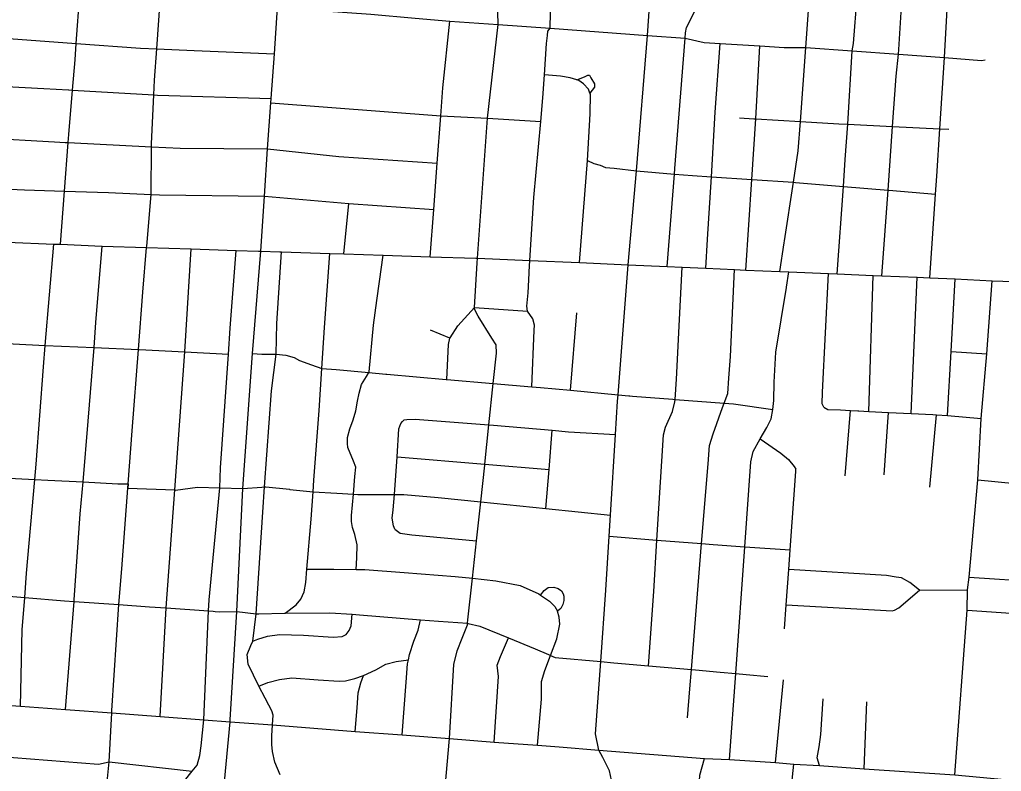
# Model space of a CAD drawing. Extents: x 1755200 to 1902939, y 644115 to 788070.
# Drawn here: x 1847744 to 1854921, y 709211 to 714701 of the extents above; entities that cross this region are included whole.
import ezdxf

# ---------------------------------------------------------------- set-up
doc = ezdxf.new("R2010")
doc.units = 0
for name, color, linetype in [('GM_X_City_Street', 7, 'Continuous'), ('GM_X_Township', 7, 'Continuous'), ('GM_X_US_Route', 7, 'Continuous')]:
    doc.layers.add(name, color=color, linetype=linetype)

msp = doc.modelspace()

# ---------------------------------------------------------------- linework, layer by layer
at = {"layer": 'GM_X_City_Street'}
for points in [[(1854170.2, 714482.9), (1854202.1, 714992.7), (1854214.5, 715194.6), (1854243.8, 715671), (1854265, 715979.3), (1854330.8, 716879), (1854393, 717715.1), (1854393.2, 717717.3), (1854422.4, 718065.1), (1854468.8, 718802)], [(1854397.5, 712816.2), (1854439.6, 713426.4), (1854448.7, 713558.4), (1854470.6, 713903.9), (1854505.9, 714423.8), (1854545.5, 715176.5), (1854545.9, 715183.2), (1854600.7, 715963.4), (1854624.2, 716297.5), (1854665.5, 716857.6), (1854690.2, 717191.5), (1854721.5, 717697.7), (1854731.6, 717859.9), (1854744.7, 718037.9), (1854774.3, 718437.9), (1854805.1, 718841.7)], [(1853332.2, 713071.1), (1853334.3, 713084.8), (1853400, 713513.1), (1853435.5, 713744), (1853452.5, 713956.5), (1853491.5, 714497.8), (1853536, 715109.9), (1853544.1, 715232.2), (1853563, 715520.3), (1853574.3, 715770.5), (1853591.1, 716144.9), (1853643.9, 716929.6), (1853715.5, 717742.9), (1853716.1, 717751), (1853725.4, 717874.9), (1853725.3, 718079.3), (1853718.7, 718282.6), (1853705.2, 718699.5)], [(1852193.4, 712911.2), (1852193.4, 712911.2), (1852252.4, 713595.8), (1852333.3, 714585.4), (1852360.7, 714976.3), (1852408.6, 715561.1), (1852441.8, 716135), (1852511.4, 717003.9), (1852568.1, 718454.4), (1852570.3, 718491.6)], [(1849507.9, 713009.7), (1849532.7, 713412.2), (1849554.7, 713757.9), (1849580.9, 714092.6), (1849583.4, 714126.3), (1849606.5, 714451.1), (1849629.4, 714790.6), (1849684.4, 715585.1), (1849713.6, 715954.1), (1849739, 716339.8), (1849872, 718140.7)], [(1848673.1, 713046.4), (1848673.1, 713046.7), (1848705.3, 713424.7), (1848705.4, 713425.7), (1848707.9, 713773), (1848708, 713794.5), (1848724.6, 714151.6), (1848729.5, 714258.9), (1848745.6, 714487.2), (1848770.3, 714837.1), (1848770.9, 714847.1), (1848796.1, 715255.1), (1848819, 715626.9), (1848819.4, 715633.4), (1848841.5, 715938.1), (1848874.3, 716390.4), (1848889.4, 716599.6), (1848926.3, 717179.8), (1848981.9, 718032.1)], [(1851602.4, 714585.4), (1851606.3, 714616.1), (1851621.1, 714638.2), (1851623.6, 714752.5), (1851655.6, 714891.9), (1851708.2, 715048.7), (1851774.1, 715181.1), (1851859.7, 715303), (1851944, 715396.2), (1851996.2, 715457.4), (1852020.8, 715474.7), (1852033.7, 715508.4)], [(1853719.7, 712844), (1853765.7, 713483.4), (1853779.8, 713679.9), (1853798.2, 713936.7), (1853830.8, 714474.7), (1853840.4, 714526.1), (1853892.2, 715212.2)], [(1848042.5, 713060.3), (1848072.2, 713449.1), (1848099.2, 713803.9), (1848103.6, 713862.1), (1848130.9, 714186), (1848149.5, 714408), (1848158, 714527.5), (1848183.8, 714890.9)], [(1851088.5, 712924.8), (1851090.5, 712958.1), (1851164.9, 713981.5), (1851242.9, 714665.2), (1851236.2, 714851.9)], [(1849629.4, 714790.6), (1849965.5, 714766), (1850310.1, 714742), (1850634.9, 714711.2), (1850888.7, 714691.4), (1851242.9, 714665.2), (1851621.1, 714638.2), (1852333.3, 714585.4), (1852608.5, 714566), (1852749.1, 714534.8), (1852864.1, 714526.8), (1853153.9, 714509.4), (1853332.9, 714498.9), (1853491.5, 714497.8), (1853830.8, 714474.7), (1854168.1, 714448.2), (1854505.9, 714423.8), (1854775.7, 714403.2), (1854803.1, 714408)], [(1852478.6, 712898.3), (1852530, 713572.9), (1852533.1, 713613.7), (1852608.5, 714566), (1852611.1, 714604.8), (1852619.2, 714643.3), (1852687, 714777.9)], [(1850745.4, 712969.4), (1850771.6, 713314.6), (1850797.2, 713651.9), (1850822.4, 713999.9), (1850837.2, 714204), (1850888.7, 714691.4)], [(1845744.7, 714684.7), (1846444.4, 714645.9), (1846521.3, 714641.6), (1846914.5, 714615.1), (1847531.9, 714573.4), (1847665.7, 714564.4), (1848158, 714527.5), (1848628.2, 714492.4), (1848745.6, 714487.2), (1849020, 714475), (1849606.5, 714451.1)], [(1851468, 712850.4), (1851468.4, 712858.8), (1851473, 712941.8), (1851502.4, 713403), (1851553.5, 713956.7), (1851569.5, 714130.7), (1851580.4, 714298.9), (1851595, 714526.9), (1851602.4, 714585.4)], [(1852773.3, 713097.4), (1852800.7, 713552.8), (1852829.3, 714026.1), (1852864.1, 714526.8)], [(1853052.4, 712872.5), (1853095.7, 713533.3), (1853124.8, 713975.9), (1853153.9, 714509.4)], [(1854047.5, 712830.6), (1854092.6, 713456.7), (1854125.5, 713920.7), (1854151.7, 714288.6), (1854168.1, 714448.2), (1854170.2, 714482.9)], [(1845723.3, 714322.2), (1846416.9, 714283.1), (1846886.8, 714256.5), (1847508, 714221.5), (1847921.3, 714198.1), (1848100.8, 714187.7), (1848102.2, 714187.6)], [(1851836.9, 712926.3), (1851894.5, 713672.3), (1851914.3, 714012.4), (1851916.5, 714156.7), (1851913.2, 714164.8), (1851901.5, 714193.3), (1851864.7, 714232.4), (1851831.4, 714257.4), (1851817.8, 714261.2), (1851767.9, 714275.3), (1851698.1, 714287.3), (1851580.4, 714298.9)], [(1851817.8, 714261.2), (1851874.2, 714284.2), (1851896.5, 714295.6), (1851910.5, 714295.2), (1851920, 714276.9), (1851946.7, 714232), (1851946, 714208), (1851913.2, 714164.8)], [(1848102.2, 714187.6), (1848130.9, 714186), (1848724.6, 714151.6), (1848750.4, 714150), (1849583.4, 714126.3)], [(1849580.9, 714092.6), (1850822.4, 713999.9), (1851164.9, 713981.5), (1851553.5, 713956.7)], [(1853006.1, 713982.9), (1853111.5, 713976.7), (1853111.7, 713976.7)], [(1853111.7, 713976.7), (1853124.8, 713975.9), (1853452.5, 713956.5), (1853733.3, 713939.9), (1853798.2, 713936.7), (1854125.5, 713920.7), (1854470.6, 713903.9), (1854536.7, 713900.6)], [(1845700.7, 713939.9), (1846387.9, 713900), (1846863, 713872.6), (1847091, 713859.4), (1847482, 713837.6), (1847998, 713809), (1848075.6, 713805.1)], [(1848075.6, 713805.1), (1848077.3, 713805), (1848099.2, 713803.9), (1848707.9, 713773), (1848917.2, 713762.4), (1849554.7, 713757.9)], [(1849554.7, 713757.9), (1850076.2, 713700.8), (1850797.2, 713651.9)], [(1851894.5, 713672.3), (1851941.9, 713650.8), (1851987.5, 713637.5), (1852027, 713620.3), (1852090.9, 713616.5), (1852252.4, 713595.8), (1852530, 713572.9), (1852663.7, 713561.8), (1852800.7, 713552.8), (1853095.7, 713533.3), (1853400, 713513.1), (1853416.7, 713512), (1853765.7, 713483.4), (1854092.6, 713456.7), (1854097.5, 713456.3), (1854439.6, 713426.4)], [(1845676.7, 713547.6), (1846359.1, 713519.5), (1846840, 713499.7), (1846996.3, 713493.3), (1847457.3, 713472.8), (1847779.7, 713458.5), (1848072.2, 713449.1), (1848393.5, 713438.7), (1848705.3, 713424.7), (1848765.3, 713422), (1849532.7, 713412.2)], [(1849532.7, 713412.2), (1850150.3, 713357.9), (1850771.6, 713314.6)], [(1850113.5, 712990), (1850150.3, 713357.9)], [(1847750.7, 709686.6), (1847762.5, 710243.4), (1847780.9, 710480.8), (1847794.5, 710657.5), (1847854, 711343.1), (1847863.7, 711455.4), (1847918.3, 712165.5), (1847931.3, 712321.9), (1847992.7, 713062.4)], [(1848078.7, 709663.2), (1848142.2, 710452), (1848143.1, 710463), (1848187.3, 711091.2), (1848207.2, 711324.2), (1848245.1, 711769.1), (1848287.5, 712306.2), (1848301.9, 712489.2), (1848348.2, 713047.3)], [(1848417.4, 709637.8), (1848418.5, 709655.1), (1848468.4, 710428.9), (1848491.9, 710689.5), (1848534.8, 711279.6), (1848537, 711309.6), (1848565.2, 711697.7), (1848611.8, 712291.9), (1848644.6, 712709.8), (1848672.3, 713036.8), (1848673.1, 713046.4)], [(1852760.5, 712885.6), (1852773.2, 713095.9), (1852773.3, 713097.4)], [(1853300, 712861.3), (1853332.2, 713071.1)], [(1848770.8, 709611.2), (1848815.8, 710404.2), (1848878.8, 711265.7), (1848950.2, 712274.9), (1848998, 713026.2)], [(1849090.4, 709586.8), (1849124.6, 710382), (1849129.7, 710462.5), (1849207.8, 711281.7), (1849211.7, 711426.4), (1849270.1, 712258.8), (1849283.3, 712446.8), (1849325.9, 713015.6)], [(1849565.6, 709695.1), (1849539.4, 709745.7), (1849492.7, 709832.5), (1849413.6, 709994.3), (1849408.2, 710063.8), (1849434.5, 710129.9), (1849449.7, 710161.9), (1849472.9, 710360.4), (1849521.6, 711103.6), (1849534.6, 711287.6), (1849584.4, 711989.1), (1849619.4, 712258.2), (1849624, 712482), (1849658.3, 713004.8)], [(1849685.2, 710366.4), (1849765, 710426.1), (1849800.2, 710467.1), (1849823.9, 710522.6), (1849835.8, 710590.4), (1849844, 710686.5), (1849875.2, 711052.4), (1849889.5, 711252.4), (1849895.5, 711336.5), (1849932.3, 711846.6), (1849952.4, 712154.2), (1849971.9, 712452.9), (1850011.7, 712993.3)], [(1850202.9, 710684.9), (1850209.3, 710770.1), (1850212, 710866.2), (1850194.2, 710940.9), (1850177.7, 710991.5), (1850169, 711035.9), (1850170.2, 711079.9), (1850183.5, 711234.9), (1850194.5, 711363.9), (1850200.5, 711431.9), (1850183.7, 711476.5), (1850142.6, 711575.9), (1850139.4, 711604.1), (1850140.7, 711648.2), (1850158.5, 711711.8), (1850182.5, 711777.3), (1850202.4, 711844.8), (1850214.5, 711914.7), (1850226.2, 711972.5), (1850244, 712036.1), (1850279.7, 712095.2), (1850296, 712123.9), (1850298.7, 712128.7), (1850330.6, 712470.6), (1850355.9, 712650.3), (1850373.9, 712788.1), (1850401.5, 712980.6)], [(1850885.8, 709450.4), (1850919.1, 709989.8), (1850942.1, 710091.3), (1850978.7, 710182.5), (1851017.6, 710281.6), (1851018.5, 710291.9), (1851020.6, 710317.6), (1851053.7, 710621.2), (1851083.3, 710893.2), (1851114.4, 711179.9), (1851143.5, 711446.8), (1851144.2, 711454.2), (1851174.4, 711742.1), (1851205.9, 712043.4), (1851229.3, 712266.2), (1851227, 712326.4), (1851196.4, 712375.4), (1851095, 712534.7), (1851068.4, 712585.6), (1851068.4, 712598), (1851088.5, 712924.8)], [(1851978.4, 709365.6), (1851954.5, 709485.4), (1851992.5, 710012.7), (1852030, 710533), (1852054.4, 710927.6), (1852064, 711081.8), (1852100.6, 711672.2), (1852115.6, 711913.3), (1852119.3, 711960.7), (1852193.4, 712911.2)], [(1852341.6, 709981.7), (1852379.5, 710524.9), (1852402.8, 710899.9), (1852417.1, 711131.3), (1852450.7, 711667.6), (1852466.3, 711725.3), (1852515.7, 711838.1), (1852533.8, 711909.8), (1852535.1, 711927.5), (1852546.6, 712075.8), (1852567.2, 712512.2), (1852586.4, 712893.5)], [(1851488.4, 712019.7), (1851506.3, 712432.6), (1851507.4, 712470.7), (1851494.7, 712515.1), (1851456.3, 712572.4), (1851451.3, 712608.6), (1851460.2, 712706.6), (1851468, 712850.4)], [(1852643.9, 709812.1), (1852644.1, 709814.3), (1852655.3, 709954), (1852729.7, 710873.9), (1852776.8, 711457.7), (1852786.6, 711589.7), (1852813.1, 711675.2), (1852882.7, 711867.6), (1852894.6, 711900.5), (1852919.8, 711970.8), (1852929, 712082.8), (1852941.6, 712240.8), (1852970.2, 712876.2)], [(1853349.7, 712747.3), (1853367.8, 712858.5)], [(1853623.3, 711870.3), (1853610, 711894.7), (1853612.5, 711980.8), (1853657.9, 712846.6)], [(1853952.6, 711840.1), (1853983.8, 712833.2)], [(1854260.3, 711824.4), (1854305.4, 712820)], [(1854528.1, 711810.7), (1854553.7, 712276.8), (1854583.2, 712808.5)], [(1854580.4, 709183.9), (1854670.2, 710388.9), (1854672.2, 710535.3), (1854685.3, 710628.3), (1854748, 711339.3), (1854773.9, 711788.5), (1854814.6, 712261.2), (1854853, 712792.4)], [(1852932.4, 709296.4), (1852979.7, 709924.9), (1853045.4, 710851.5), (1853089.4, 711470.7), (1853105.6, 711546.4), (1853157.3, 711640.3), (1853206.7, 711721.9), (1853236.6, 711785.2), (1853250.7, 711853.1), (1853256.5, 711919), (1853260.4, 712053.2), (1853272.7, 712273.3), (1853349.1, 712743.8), (1853349.7, 712747.3)], [(1850865.9, 712072), (1850878.9, 712328.5), (1850889.5, 712374.8), (1850890.3, 712378.2), (1850946.9, 712464.8), (1851068.4, 712598)], [(1851068.4, 712598), (1851456.3, 712572.4)], [(1851769.6, 711993.8), (1851818.1, 712559.9)], [(1850889.5, 712374.8), (1850747.8, 712432.5)], [(1846542.9, 712377.9), (1846543.4, 712377.9), (1846925.3, 712356.6), (1847267.1, 712345.9), (1847600.3, 712335.4), (1847697, 712332.3), (1847931.3, 712321.9), (1848287.5, 712306.2), (1848611.8, 712291.9), (1848618.4, 712291.6), (1848950.2, 712274.9), (1849270.1, 712258.8)], [(1849445.8, 712262.3), (1849513.1, 712257.2), (1849578.9, 712257.2), (1849619.4, 712258.2), (1849690.3, 712251.1), (1849751.1, 712233.9), (1849788.6, 712212.6), (1849877.3, 712179.2), (1849952.4, 712154.2), (1850057.1, 712145.7), (1850296, 712123.9), (1850419.6, 712112.6)], [(1854553.7, 712276.8), (1854814.6, 712261.2)], [(1850419.6, 712112.6), (1850427.9, 712111.9), (1850861.4, 712072.4), (1850865.9, 712072), (1851205.9, 712043.4), (1851488.4, 712019.7), (1851552.2, 712014.3), (1851769.6, 711993.8), (1852119.3, 711960.7), (1852197.7, 711953.3)], [(1852197.7, 711953.3), (1852203.9, 711952.7), (1852224.7, 711950.8), (1852518.2, 711928.8), (1852519.3, 711928.7)], [(1852519.3, 711928.7), (1852535.1, 711927.5), (1852894.6, 711900.5), (1852963.6, 711895.4), (1853250.7, 711853.1)], [(1853623.3, 711870.3), (1853652.8, 711853.4), (1853744.8, 711850.7), (1853817, 711847), (1853871.7, 711844.2)], [(1853778.8, 711368.6), (1853817, 711847)], [(1853871.7, 711844.2), (1853878.6, 711843.9), (1853952.6, 711840.1), (1854096.5, 711832.8), (1854260.3, 711824.4), (1854418.7, 711816.3)], [(1854063.3, 711376.4), (1854096.5, 711832.8)], [(1854418.7, 711816.3), (1854446.2, 711814.9), (1854528.1, 711810.7), (1854773.9, 711788.5)], [(1850485.5, 710978.6), (1850476.3, 711004.9), (1850467.8, 711059.3), (1850475.6, 711121.2), (1850483.4, 711233.6), (1850502.5, 711507.2), (1850516.8, 711713.5), (1850529.9, 711751.2), (1850542.3, 711764.8), (1850554.7, 711778.5)], [(1850554.7, 711778.5), (1850574.8, 711779.9), (1850634.9, 711782.2), (1851174.4, 711742.1), (1851208, 711739.6), (1851636.9, 711702.1), (1851755, 711691.7), (1852100.6, 711672.2)], [(1854398.9, 711286.5), (1854446.2, 711814.9)], [(1851591.4, 711130.6), (1851614.1, 711415.3), (1851636.9, 711702.1)], [(1853157.3, 711640.3), (1853309.4, 711534.9), (1853364.1, 711488.8), (1853406.6, 711437.5), (1853418, 711417.1)], [(1850502.5, 711507.2), (1851144.2, 711454.2), (1851614.1, 711415.3)], [(1846651.4, 711402.3), (1846843, 711390.2), (1846885.2, 711387.5), (1847193.8, 711373.3), (1847523.1, 711358.3), (1847854, 711343.1), (1847950.4, 711338.6), (1848207.2, 711324.2), (1848461.9, 711309.8), (1848537, 711309.6), (1848534.8, 711279.6), (1848878.8, 711265.7), (1848882.8, 711265.5), (1849042.8, 711285.4), (1849207.8, 711281.7), (1849375.5, 711275.9)], [(1853336.2, 710250.7), (1853348.6, 710426.6), (1853366.9, 710684.7), (1853377.1, 710829), (1853417.6, 711401.1), (1853418, 711417.1)], [(1854748, 711339.3), (1855293.4, 711286.8), (1855988.1, 711226.6)], [(1849375.5, 711275.9), (1849513.8, 711285.4), (1849534.6, 711287.6), (1849543.9, 711288.5), (1849716.5, 711270.5), (1849718.6, 711270.3)], [(1849718.6, 711270.3), (1849889.5, 711252.4), (1850061.5, 711242.2), (1850061.9, 711242.2)], [(1850061.9, 711242.2), (1850183.5, 711234.9), (1850216.7, 711233), (1850466.9, 711233.7), (1850483.4, 711233.6), (1850552.9, 711233.3), (1850804.5, 711212), (1851114.4, 711179.9), (1851591.4, 711130.6), (1852064, 711081.8)], [(1850485.5, 710978.6), (1850524.7, 710949.4), (1850610.4, 710938.9), (1851083.3, 710893.2)], [(1852054.4, 710927.6), (1852402.8, 710899.9), (1852729.7, 710873.9), (1852813.7, 710867.2), (1853045.4, 710851.5), (1853377.1, 710829)], [(1849844, 710686.5), (1850040.8, 710686.7), (1850202.9, 710684.9), (1850266.8, 710684.2), (1850554.3, 710661.9), (1850927.8, 710635), (1851053.7, 710621.2), (1851225, 710602.4), (1851402.1, 710567.2), (1851538.5, 710507.1), (1851552.4, 710497.8), (1851617, 710454.7), (1851655.9, 710415.5), (1851674.9, 710380.9)], [(1854323, 710534.9), (1854252.5, 710589.1), (1854191.5, 710622.9), (1854151.7, 710630.1), (1854079.9, 710640.2), (1853366.9, 710684.7)], [(1854685.3, 710628.3), (1855203.3, 710595.7), (1855243.3, 710594.6), (1855281.7, 710607.5), (1855419.6, 710671.7), (1855492.2, 710689.6), (1855666.1, 710682.6), (1856119.5, 710651.5), (1856183, 710631.6)], [(1847098.5, 710532), (1847123.9, 710530.5), (1847312.2, 710519.1), (1847458, 710507.2), (1847780.9, 710480.8), (1848070.9, 710457), (1848142.2, 710452), (1848468.4, 710428.9), (1848694, 710412.9), (1848815.8, 710404.2), (1849124.6, 710382), (1849159.1, 710379.5), (1849172.6, 710378.5)], [(1851552.4, 710497.8), (1851577.2, 710532), (1851607.8, 710553.2), (1851648, 710556.1), (1851679.7, 710545.1), (1851705.2, 710528.4), (1851716.6, 710508), (1851722.1, 710489.8), (1851723.2, 710457.7), (1851714.3, 710429.8), (1851699.5, 710400.2), (1851674.9, 710380.9)], [(1853348.6, 710426.6), (1854123.5, 710382.8), (1854140.5, 710387.2), (1854171.8, 710405.6), (1854323, 710534.9)], [(1854323, 710534.9), (1854672.2, 710535.3)], [(1851530.3, 709402.5), (1851557.8, 709737.9), (1851559.9, 709867), (1851584.3, 709946.4), (1851625.6, 710057.1), (1851671, 710178.5), (1851692.2, 710286.1), (1851687.6, 710336.4), (1851674.9, 710380.9)], [(1854670.2, 710388.9), (1855060.4, 710361.3), (1855266.2, 710349.3), (1855310.3, 710352.1), (1855402.7, 710361.4), (1855474.6, 710357.3), (1856157.7, 710314.9), (1856439.4, 710297.4)], [(1849172.6, 710378.5), (1849207.2, 710376), (1849332.5, 710378.2)], [(1849332.5, 710378.2), (1849472.9, 710360.4), (1849478.3, 710360.5), (1849492.8, 710360.9)], [(1849449.7, 710161.9), (1849485.6, 710175.5), (1849556.3, 710197.6), (1849642.7, 710209.1), (1849818.7, 710206), (1850036.4, 710191.7), (1850102.6, 710195.8), (1850131, 710211), (1850151.9, 710240.5), (1850166.9, 710274.1), (1850175.4, 710358)], [(1849492.8, 710360.9), (1849681.2, 710366.4), (1849685.2, 710366.4), (1850011.5, 710368.8), (1850175.4, 710358), (1850227.2, 710354.6), (1850674.7, 710318.4), (1850806.2, 710307.8), (1851018.5, 710291.9), (1851023.9, 710291.4), (1851107.4, 710271), (1851317.6, 710184.9), (1851512.8, 710104.9), (1851609.7, 710064), (1851625.6, 710057.1), (1851659.1, 710042.5), (1851992.5, 710012.7), (1852088.2, 710004.1), (1852341.6, 709981.7), (1852655.3, 709954), (1852683.6, 709951.5)], [(1850540.8, 709476.8), (1850569.2, 709861.5), (1850579, 709995.6), (1850586.3, 710026.1), (1850595, 710063.2), (1850625.9, 710160.6), (1850658.2, 710241.9), (1850674.7, 710318.4)], [(1851211.7, 709424.1), (1851245.2, 709904.4), (1851235.2, 709986.6), (1851259.1, 710050.1), (1851317.6, 710184.9)], [(1850195.8, 709501.9), (1850210.2, 709675.6), (1850218.6, 709784.6), (1850239, 709856.5), (1850258.1, 709910.4), (1850347.6, 709952.1), (1850420.9, 709994.1), (1850495.5, 710014), (1850586.3, 710026.1)], [(1852683.6, 709951.5), (1852683.9, 709951.5), (1852864.7, 709935.5), (1852979.7, 709924.9), (1853054.9, 709918)], [(1849492.7, 709832.5), (1849557.4, 709858.9), (1849643.6, 709881.7), (1849734.7, 709892.4), (1849926.3, 709879.3), (1850078.5, 709868.5), (1850125.2, 709870.9), (1850194.6, 709887.7), (1850258.1, 709910.4)], [(1853054.9, 709918), (1853055.3, 709918), (1853214, 709903.4)], [(1853269.5, 709275.8), (1853327.4, 709880)], [(1845936.6, 709817.9), (1846357.4, 709791.2), (1846514, 709781.1), (1846750.7, 709764.1), (1847084, 709737.6), (1847415.2, 709711), (1847750.7, 709686.6), (1848078.7, 709663.2), (1848417.4, 709637.8), (1848770.8, 709611.2), (1849090.4, 709586.8), (1849282.1, 709573.4), (1849592, 709549.7), (1850195.8, 709501.9), (1850540.8, 709476.8), (1850885.8, 709450.4), (1851211.7, 709424.1), (1851530.3, 709402.5), (1851688.3, 709389.5)], [(1852626.9, 709601.6), (1852643.9, 709812.1)], [(1853590.5, 709253), (1853573, 709309.6), (1853589.3, 709389.3), (1853602, 709479.2), (1853617.5, 709739.3)], [(1849648.4, 709184.5), (1849608.9, 709277.9), (1849591.5, 709355.8), (1849587.9, 709405.5), (1849587.9, 709470.8), (1849592, 709549.7), (1849596.9, 709619.9), (1849587.9, 709652.3), (1849565.6, 709695.1)], [(1853918.2, 709230.1), (1853937.1, 709718.1)], [(1848881.8, 707646.3), (1848878.2, 707673.5), (1848831.4, 707864.1), (1848804.6, 707957.8), (1848750.2, 708041.5), (1848717.6, 708069.9), (1848639.9, 708184.4), (1848570.2, 708286.9), (1848552.7, 708326), (1848492.7, 708459.5), (1848433.4, 708684.1), (1848414, 708819.5), (1848398.2, 708928.8), (1848382.9, 709133.3), (1848398.2, 709279), (1848417.4, 709637.8)], [(1847736.7, 707909.2), (1847793.1, 708008.8), (1847841.3, 708084.8), (1847933.4, 708176.3), (1847967.8, 708216.7), (1848000.2, 708336.8), (1848022.6, 708455), (1848048.9, 708567.2), (1848089.2, 708637.2), (1848121.1, 708660.4), (1848163.4, 708691), (1848414, 708819.5), (1848415.9, 708820.5), (1848744.5, 708987.8), (1848900.9, 709095.5), (1848949.1, 709141.4), (1849005.4, 709211.4), (1849041.5, 709255.3), (1849061.7, 709327.5), (1849070, 709397.6), (1849090.4, 709586.8)], [(1848750.2, 708041.5), (1848951.1, 708024.5), (1849150.4, 708024.1), (1849368.5, 708051.8), (1849595.7, 708091), (1849996.5, 708220.1), (1850230.5, 708348.6), (1850359.3, 708419.3), (1850620, 708592.8), (1850766.3, 708704.6), (1850816.6, 708776.6), (1850838.9, 708850.6), (1850854.7, 709092.2), (1850885.8, 709450.4)], [(1847035.2, 709440.3), (1847135.2, 709369.8), (1847187.1, 709345.6), (1847297.2, 709343.3), (1847572.8, 709321.9), (1848321.3, 709263.7), (1848398.2, 709279), (1849005.4, 709211.4)], [(1851688.3, 709389.5), (1851978.4, 709365.6), (1852751.3, 709305.2), (1852932.4, 709296.4), (1853269.5, 709275.8), (1853404.2, 709263.3), (1853590.5, 709253), (1853918.2, 709230.1), (1854580.4, 709183.9), (1855127.7, 709134.2), (1855706.4, 709089.5), (1855852.6, 709077.8)], [(1852017.1, 705819.2), (1851997, 705944.2), (1851982.7, 706032.6), (1851936, 706133.1), (1851943.2, 706235.3), (1851943.6, 706238.8), (1851979.8, 706666.1), (1852053.4, 707535.5), (1852091.7, 707987.9), (1852074.6, 708060.3), (1851996.2, 708195.6), (1851983.2, 708272), (1852057.9, 709004.9), (1852071.1, 709146.3), (1852054.9, 709215.4), (1852029.9, 709268.4), (1852006.3, 709311.1), (1851978.4, 709365.6)], [(1852605.1, 706727.5), (1852484.8, 706961.3), (1852449.1, 707075.8), (1852441.2, 707148), (1852465.9, 707402.6), (1852474.5, 707513.3), (1852501.1, 707854.5), (1852515.7, 708042.2), (1852539.9, 708130.4), (1852600.3, 708244.5), (1852627.1, 708305.7), (1852640.6, 708336.6), (1852659, 708442.8), (1852671.3, 708573.2), (1852679.3, 708675.6), (1852705.3, 709010), (1852708.6, 709052.4), (1852717, 709182.4), (1852751.3, 709305.2)], [(1853242.8, 707543.9), (1853289.7, 708103.8), (1853320.5, 708471.8), (1853404.2, 709263.3)]]:
    msp.add_lwpolyline(points, dxfattribs=at)
at = {"layer": 'GM_X_Township'}
msp.add_lwpolyline([(1849183.1, 708516.2), (1849282.1, 709573.4), (1849282.9, 709586.9), (1849332.5, 710378.2), (1849375.5, 711275.9), (1849445.8, 712262.3), (1849507.9, 713009.7), (1849532.7, 713412.2), (1849554.7, 713757.9), (1849580.9, 714092.6), (1849583.4, 714126.3), (1849606.6, 714451.1), (1849629.4, 714790.6)], dxfattribs=at)
at = {"layer": 'GM_X_US_Route'}
for points in [[(1845652.6, 713154.3), (1846221.6, 713133.5), (1846329.5, 713129.5), (1846836.5, 713121.5), (1846976.1, 713105.9), (1846985.2, 713105.5), (1847326.9, 713090.9), (1847431.1, 713086.5), (1847654.9, 713076.9), (1847992.7, 713062.4), (1848042.5, 713060.3), (1848343.6, 713047.4), (1848348.2, 713047.3), (1848672.3, 713036.8), (1848998, 713026.2), (1849325.9, 713015.6), (1849490.9, 713010.2)], [(1849490.9, 713010.2), (1849507.9, 713009.7), (1849645.2, 713005.2), (1849658.3, 713004.8), (1850011.7, 712993.3), (1850113.5, 712990), (1850401.5, 712980.6), (1850745.4, 712969.4), (1851078.8, 712958.6), (1851090.5, 712958.1), (1851473, 712941.8), (1851836.9, 712926.3), (1852193.4, 712911.2), (1852478.6, 712898.3), (1852586.4, 712893.5), (1852760.5, 712885.6), (1852970.2, 712876.2), (1853052.4, 712872.5), (1853300, 712861.3), (1853367.8, 712858.5), (1853657.9, 712846.6), (1853719.7, 712844), (1853983.8, 712833.2), (1854047.5, 712830.6), (1854305.4, 712820), (1854397.5, 712816.2), (1854583.2, 712808.5), (1854853, 712792.4), (1855085.5, 712786.8)]]:
    msp.add_lwpolyline(points, dxfattribs=at)

doc.saveas('drawing.dxf')
